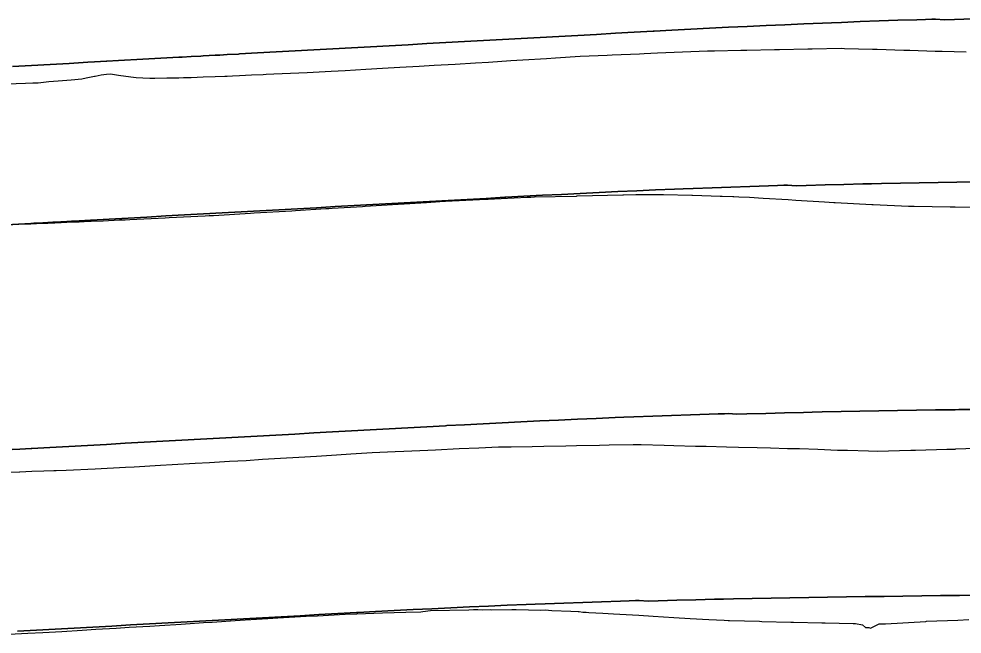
# Model space of a CAD drawing. Extents: x -70 to 701944, y -4 to 666871.
# Drawn here: x 695087 to 695588, y 666532 to 666859 of the extents above; entities that cross this region are included whole.
import ezdxf

# ---------------------------------------------------------------- set-up
doc = ezdxf.new("R2010")
doc.units = 0
for name, color, linetype in [('R_Fin Surface', 7, 'Continuous'), ('R_No Plot', 7, 'Continuous'), ('T_Notes', 7, 'Continuous')]:
    doc.layers.add(name, color=color, linetype=linetype)

msp = doc.modelspace()

# ---------------------------------------------------------------- linework, layer by layer
at = {"layer": 'R_Fin Surface'}
for points in [[(695083.54, 666833.37), (695093.54, 666833.92), (695103.54, 666834.47), (695113.54, 666835.02), (695123.54, 666835.57), (695127.03, 666835.76), (695127.03, 666835.76), (695133.44, 666836.12), (695133.44, 666836.12), (695133.54, 666836.12), (695139.85, 666836.47), (695139.85, 666836.47), (695152.67, 666837.17), (695152.67, 666837.17), (695171.9, 666838.23), (695171.9, 666838.23), (695173.54, 666838.32), (695173.55, 666838.32), (695178.31, 666838.58), (695183.54, 666838.87), (695183.54, 666838.87), (695183.54, 666838.87), (695184.72, 666838.94), (695191.13, 666839.29), (695191.13, 666839.29), (695193.54, 666839.42), (695193.54, 666839.42), (695193.55, 666839.42), (695197.54, 666839.64), (695203.54, 666839.97), (695203.54, 666839.97), (695203.95, 666839.99), (695203.95, 666839.99), (695210.36, 666840.35), (695210.36, 666840.35), (695213.54, 666840.52), (695223.54, 666841.07), (695233.54, 666841.62), (695243.54, 666842.17), (695253.54, 666842.72), (695263.54, 666843.27), (695273.54, 666843.82), (695283.54, 666844.37), (695293.54, 666844.92), (695303.54, 666845.47), (695313.54, 666846.02), (695323.54, 666846.57), (695333.54, 666847.12), (695343.54, 666847.67), (695353.54, 666848.22), (695363.54, 666848.77), (695373.54, 666849.32), (695383.54, 666849.87), (695393.54, 666850.42), (695403.54, 666850.97), (695413.54, 666851.52), (695423.54, 666852.07), (695424.14, 666852.11), (695433.54, 666852.62), (695443.54, 666853.14), (695453.54, 666853.65), (695463.54, 666854.15), (695473.54, 666854.62), (695483.54, 666855.09), (695493.54, 666855.53), (695503.54, 666855.96), (695513.54, 666856.37), (695518.24, 666856.56), (695523.54, 666856.77), (695533.54, 666857.15), (695543.54, 666857.51), (695553.54, 666857.86), (695563.54, 666858.19), (695568.24, 666858.34), (695571.58, 666858.44), (695573.54, 666858.51), (695578.24, 666858.2), (695583.54, 666858.35), (695593.54, 666858.64)], [(695073.99, 666748.99), (695093.22, 666750.05), (695093.22, 666750.05), (695094.87, 666750.14), (695094.87, 666750.14), (695099.63, 666750.4), (695104.86, 666750.69), (695104.87, 666750.69), (695104.87, 666750.69), (695106.04, 666750.75), (695112.45, 666751.11), (695112.45, 666751.11), (695114.86, 666751.24), (695114.87, 666751.24), (695114.87, 666751.24), (695118.86, 666751.46), (695124.86, 666751.79), (695124.87, 666751.79), (695125.27, 666751.81), (695125.27, 666751.81), (695131.68, 666752.17), (695131.68, 666752.17), (695134.87, 666752.34), (695144.87, 666752.89), (695154.87, 666753.44), (695164.87, 666753.99), (695174.87, 666754.54), (695184.87, 666755.09), (695194.87, 666755.64), (695204.87, 666756.19), (695214.87, 666756.74), (695224.87, 666757.29), (695234.87, 666757.84), (695244.87, 666758.39), (695254.87, 666758.94), (695264.87, 666759.49), (695274.87, 666760.04), (695284.87, 666760.59), (695294.87, 666761.14), (695304.87, 666761.69), (695314.87, 666762.24), (695324.87, 666762.79), (695334.87, 666763.34), (695344.87, 666763.89), (695345.47, 666763.92), (695354.87, 666764.43), (695364.87, 666764.96), (695374.87, 666765.47), (695384.87, 666765.96), (695394.87, 666766.44), (695404.87, 666766.9), (695414.87, 666767.35), (695424.87, 666767.78), (695434.87, 666768.19), (695439.57, 666768.38), (695444.87, 666768.59), (695454.87, 666768.97), (695464.87, 666769.33), (695474.87, 666769.68), (695484.87, 666770.01), (695489.57, 666770.16), (695492.9, 666770.26), (695494.87, 666770.32), (695499.57, 666770.02), (695504.87, 666770.17), (695514.87, 666770.45), (695524.87, 666770.72), (695534.87, 666770.97), (695539.57, 666771.08), (695544.87, 666771.2), (695554.87, 666771.42), (695564.87, 666771.62), (695574.87, 666771.81), (695584.87, 666771.97), (695594.87, 666772.13)], [(695083.4, 666629.99), (695087.39, 666630.21), (695093.39, 666630.54), (695093.39, 666630.54), (695093.8, 666630.56), (695093.8, 666630.56), (695100.21, 666630.91), (695100.21, 666630.91), (695103.39, 666631.09), (695113.39, 666631.64), (695123.39, 666632.19), (695133.39, 666632.74), (695143.39, 666633.29), (695153.39, 666633.84), (695163.39, 666634.39), (695173.39, 666634.94), (695183.39, 666635.49), (695193.39, 666636.04), (695203.39, 666636.59), (695213.39, 666637.14), (695223.39, 666637.69), (695233.39, 666638.24), (695243.39, 666638.79), (695253.39, 666639.34), (695263.39, 666639.89), (695273.39, 666640.44), (695283.39, 666640.99), (695293.39, 666641.54), (695303.39, 666642.09), (695313.39, 666642.64), (695313.99, 666642.67), (695323.39, 666643.18), (695333.39, 666643.71), (695343.39, 666644.22), (695353.39, 666644.71), (695363.39, 666645.19), (695373.39, 666645.65), (695383.39, 666646.1), (695393.39, 666646.53), (695403.39, 666646.94), (695408.09, 666647.13), (695413.39, 666647.34), (695423.39, 666647.72), (695433.39, 666648.08), (695443.39, 666648.43), (695453.39, 666648.76), (695458.09, 666648.91), (695461.43, 666649.01), (695463.39, 666649.07), (695468.09, 666648.77), (695473.39, 666648.92), (695483.39, 666649.2), (695493.39, 666649.47), (695503.39, 666649.72), (695508.09, 666649.83), (695513.39, 666649.95), (695523.39, 666650.17), (695533.39, 666650.37), (695543.39, 666650.56), (695553.39, 666650.72), (695563.39, 666650.88), (695573.39, 666651.01), (695583.39, 666651.13), (695583.99, 666651.14), (695585.89, 666651.16), (695593.39, 666651.25)], [(695086.19, 666533.54), (695096.19, 666534.09), (695106.19, 666534.64), (695116.19, 666535.19), (695126.19, 666535.74), (695136.19, 666536.29), (695146.19, 666536.84), (695156.19, 666537.39), (695166.19, 666537.94), (695176.19, 666538.49), (695186.19, 666539.04), (695196.19, 666539.59), (695206.19, 666540.14), (695216.19, 666540.69), (695226.19, 666541.24), (695236.19, 666541.79), (695246.19, 666542.34), (695256.19, 666542.89), (695266.19, 666543.44), (695266.79, 666543.47), (695276.19, 666543.98), (695286.19, 666544.5), (695296.19, 666545.01), (695306.19, 666545.51), (695316.19, 666545.99), (695326.19, 666546.45), (695336.19, 666546.89), (695346.19, 666547.32), (695356.19, 666547.73), (695360.89, 666547.92), (695366.19, 666548.13), (695376.19, 666548.51), (695386.19, 666548.87), (695396.19, 666549.22), (695406.19, 666549.55), (695410.89, 666549.7), (695414.22, 666549.81), (695416.19, 666549.87), (695420.89, 666549.56), (695426.19, 666549.72), (695436.19, 666550), (695446.19, 666550.27), (695456.19, 666550.52), (695460.89, 666550.63), (695466.19, 666550.75), (695476.19, 666550.97), (695486.19, 666551.17), (695496.19, 666551.35), (695506.19, 666551.52), (695516.19, 666551.67), (695526.19, 666551.81), (695536.19, 666551.93), (695536.79, 666551.93), (695538.69, 666551.95), (695546.19, 666552.04), (695556.19, 666552.16), (695566.19, 666552.29), (695576.19, 666552.43), (695586.19, 666552.58), (695596.19, 666552.74)]]:
    msp.add_lwpolyline(points, dxfattribs=at)
at = {"layer": 'R_No Plot'}
for points in [[(695075.37, 666823.97), (695090.4, 666824.43), (695094.39, 666824.67), (695097.06, 666824.75), (695102.79, 666825.38), (695107.68, 666825.71), (695114.71, 666826.33), (695120.3, 666826.75), (695122.55, 666827.37), (695127.03, 666828.22), (695127.35, 666828.28), (695130.64, 666828.97), (695133.42, 666829.2), (695133.44, 666829.2), (695135.49, 666829.37), (695139.85, 666828.78), (695146.26, 666827.9), (695149.22, 666827.49), (695152.67, 666827.34), (695156.45, 666827.16), (695159.08, 666827.19), (695165.49, 666827.25), (695170.5, 666827.3), (695171.9, 666827.34), (695174.32, 666827.42), (695177.58, 666827.53), (695178.31, 666827.56), (695184.72, 666827.81), (695191.13, 666828.06), (695196.24, 666828.25), (695196.93, 666828.28), (695197.54, 666828.3), (695200.28, 666828.4), (695203.95, 666828.56), (695210.36, 666828.85), (695216.58, 666829.13), (695218.23, 666829.2), (695222.16, 666829.41), (695239.96, 666830.24), (695252.62, 666830.83), (695260.14, 666831.25), (695271, 666831.89), (695279.94, 666832.39), (695289.21, 666832.94), (695299.34, 666833.5), (695307.3, 666833.97), (695318.44, 666834.59), (695329.36, 666835.3), (695336.12, 666835.7), (695347.99, 666836.47), (695354.38, 666836.83), (695366.92, 666837.65), (695371.82, 666837.93), (695384.94, 666838.8), (695399.22, 666839.36), (695401.83, 666839.51), (695416.34, 666840.08), (695418.74, 666840.19), (695425.86, 666840.58), (695439.12, 666841.09), (695452.4, 666841.62), (695456.1, 666841.68), (695470.19, 666841.96), (695473.41, 666842.01), (695487.94, 666842.31), (695490.7, 666842.36), (695505.66, 666842.66), (695507.96, 666842.7), (695523.35, 666843.02), (695525.13, 666842.99), (695540.05, 666842.51), (695542.49, 666842.47), (695556.69, 666842.03), (695559.79, 666841.98), (695573.26, 666841.57), (695577.04, 666841.52), (695589.78, 666841.13)], [(695086.81, 666749.57), (695092.12, 666749.79), (695093.22, 666749.83), (695099.45, 666750.1), (695099.63, 666750.1), (695102.21, 666750.21), (695106.04, 666750.38), (695109.35, 666750.52), (695112.45, 666750.65), (695118.86, 666750.93), (695120.01, 666750.98), (695121.6, 666751.04), (695125.27, 666751.2), (695131.68, 666751.49), (695140.4, 666751.87), (695143.31, 666751.99), (695145.78, 666752.1), (695164.49, 666753.01), (695166.76, 666753.11), (695185.88, 666754.04), (695187.97, 666754.17), (695190.19, 666754.31), (695209.83, 666755.47), (695211.88, 666755.59), (695231.83, 666756.77), (695233.69, 666756.89), (695249.88, 666757.88), (695251.47, 666757.98), (695253.15, 666758.09), (695269.34, 666759.08), (695270.65, 666759.17), (695291.01, 666760.42), (695291.51, 666760.45), (695303.26, 666761.17), (695312.78, 666761.77), (695313.45, 666761.81), (695320.55, 666762.15), (695335.1, 666762.88), (695336.08, 666762.93), (695356.69, 666763.96), (695358.73, 666764.03), (695360.62, 666764.09), (695382.74, 666764.57), (695382.85, 666764.58), (695383.26, 666764.64), (695407.43, 666765.13), (695407.55, 666765.13), (695407.66, 666765.13), (695407.78, 666765.12), (695408.05, 666765.13), (695414.33, 666765.43), (695427.23, 666765.41), (695428.9, 666765.41), (695429.13, 666765.42), (695444.07, 666765.12), (695444.25, 666765.12), (695444.49, 666765.1), (695454.36, 666764.75), (695459.16, 666764.58), (695459.16, 666764.58), (695460.22, 666764.54), (695465.93, 666764.35), (695466.4, 666764.27), (695469.04, 666764.16), (695474.75, 666763.92), (695482.08, 666763.52), (695495.25, 666762.68), (695499.39, 666762.44), (695514.56, 666761.43), (695519.43, 666761.13), (695520.13, 666761.09), (695539.62, 666760.16), (695540.26, 666760.12), (695540.45, 666760.11), (695559.09, 666759.22), (695560.45, 666759.19), (695562.1, 666759.16), (695581.27, 666758.85), (695583.92, 666758.8), (695601.43, 666758.51)], [(695082.09, 666618.01), (695087.22, 666618.2), (695087.39, 666618.21), (695093.8, 666618.44), (695100.21, 666618.67), (695105.46, 666618.87), (695106.62, 666618.91), (695112.07, 666619.11), (695127.41, 666619.83), (695143.56, 666620.58), (695148.1, 666620.84), (695162.12, 666621.66), (695168.35, 666622.01), (695180.49, 666622.72), (695188.13, 666623.15), (695198.7, 666623.77), (695207.54, 666624.26), (695216.21, 666624.82), (695225.71, 666625.38), (695235.47, 666626.02), (695244.9, 666626.54), (695255.46, 666627.24), (695263.2, 666627.67), (695274.46, 666628.42), (695286.71, 666628.9), (695291.27, 666629.15), (695303.91, 666629.65), (695308.11, 666629.85), (695320.6, 666630.53), (695331.07, 666630.94), (695341.56, 666631.35), (695348.19, 666631.46), (695359.46, 666631.68), (695365.56, 666631.78), (695377.32, 666632.02), (695382.9, 666632.12), (695395.14, 666632.37), (695400.23, 666632.45), (695412.92, 666632.71), (695417.32, 666632.64), (695429.5, 666632.25), (695434.57, 666632.17), (695446.02, 666631.81), (695451.75, 666631.73), (695462.48, 666631.4), (695468.87, 666631.31), (695478.88, 666631.01), (695485.81, 666630.95), (695494.97, 666630.6), (695501.22, 666630.55), (695510.95, 666630.16), (695521.5, 666629.74), (695526.81, 666629.68), (695537.97, 666629.23), (695542.56, 666629.17), (695560.43, 666629.64), (695562.92, 666629.73), (695579.45, 666630.14), (695583.89, 666630.25), (695584.29, 666630.28), (695600.4, 666630.97)], [(695081.54, 666531.99), (695091.74, 666532.45), (695099.57, 666532.83), (695109.72, 666533.46), (695120.48, 666534.12), (695127.71, 666534.54), (695138.58, 666535.21), (695145.46, 666535.62), (695156.45, 666536.29), (695161.63, 666536.61), (695173.03, 666537.36), (695184.99, 666538.15), (695189.56, 666538.42), (695201.68, 666539.22), (695207.01, 666539.55), (695219.13, 666540.35), (695224.38, 666540.67), (695239.33, 666541.45), (695245.37, 666541.75), (695260.19, 666542.52), (695266.38, 666542.83), (695279.86, 666543.28), (695292.36, 666543.7), (695300.25, 666543.87), (695301.32, 666543.94), (695305.34, 666544.56), (695325.68, 666544.97), (695328.31, 666545.03), (695330.59, 666545.08), (695333.23, 666544.83), (695337.07, 666544.99), (695337.71, 666544.97), (695348.63, 666544.98), (695350.94, 666545.05), (695363.94, 666544.78), (695366.36, 666544.82), (695369.79, 666544.59), (695379.98, 666544.22), (695383.86, 666544.06), (695384.08, 666544.05), (695384.39, 666544), (695386.25, 666543.72), (695386.55, 666543.71), (695387.99, 666543.6), (695389.53, 666543.49), (695396.94, 666543.17), (695402.47, 666542.84), (695416, 666541.98), (695423.6, 666541.52), (695434.54, 666540.83), (695443.2, 666540.31), (695453.24, 666539.83), (695461.34, 666539.35), (695463.5, 666539.18), (695464.12, 666539.15), (695480.04, 666538.81), (695481.2, 666538.77), (695496.62, 666538.43), (695498.12, 666538.38), (695513.22, 666538.05), (695514.94, 666537.99), (695529.82, 666537.65), (695530.95, 666537.57), (695534.79, 666537.01), (695536.34, 666535.58), (695538.06, 666535.56), (695538.99, 666535.2), (695543.58, 666537.4), (695544.46, 666537.49), (695546.95, 666537.52), (695568.34, 666538.78), (695568.76, 666538.8), (695585.25, 666539.34), (695591.11, 666539.68)]]:
    msp.add_lwpolyline(points, dxfattribs=at)
at = {"layer": 'T_Notes'}
for points in [[(695593.54, 666858.64), (695583.54, 666858.35), (695578.24, 666858.2), (695573.54, 666858.51), (695571.58, 666858.44), (695568.24, 666858.34), (695563.54, 666858.19), (695553.54, 666857.86), (695543.54, 666857.51), (695533.54, 666857.15), (695523.54, 666856.77), (695518.24, 666856.56), (695513.54, 666856.37), (695503.54, 666855.96), (695493.54, 666855.53), (695483.54, 666855.09), (695473.54, 666854.62), (695463.54, 666854.15), (695453.54, 666853.65), (695443.54, 666853.14), (695433.54, 666852.62), (695424.14, 666852.11), (695423.54, 666852.07), (695413.54, 666851.52), (695403.54, 666850.97), (695393.54, 666850.42), (695383.54, 666849.87), (695373.54, 666849.32), (695363.54, 666848.77), (695353.54, 666848.22), (695343.54, 666847.67), (695333.54, 666847.12), (695323.54, 666846.57), (695313.54, 666846.02), (695303.54, 666845.47), (695293.54, 666844.92), (695283.54, 666844.37), (695273.54, 666843.82), (695263.54, 666843.27), (695253.54, 666842.72), (695243.54, 666842.17), (695233.54, 666841.62), (695223.54, 666841.07), (695213.54, 666840.52), (695210.36, 666840.35), (695203.95, 666839.99), (695203.54, 666839.97), (695197.54, 666839.64), (695193.54, 666839.42), (695191.13, 666839.29), (695184.72, 666838.94), (695183.54, 666838.87), (695178.31, 666838.58), (695173.54, 666838.32), (695171.9, 666838.23), (695152.67, 666837.17), (695139.85, 666836.47), (695133.54, 666836.12), (695133.44, 666836.12), (695127.03, 666835.76), (695123.54, 666835.57), (695113.54, 666835.02), (695103.54, 666834.47), (695093.54, 666833.92), (695083.54, 666833.37)], [(695075.37, 666823.97), (695090.4, 666824.43), (695094.39, 666824.67), (695097.06, 666824.75), (695102.79, 666825.38), (695107.68, 666825.71), (695114.71, 666826.33), (695120.3, 666826.75), (695122.55, 666827.37), (695127.03, 666828.22), (695127.35, 666828.28), (695130.64, 666828.97), (695133.42, 666829.2), (695133.44, 666829.2), (695135.49, 666829.37), (695139.85, 666828.78), (695146.26, 666827.9), (695149.22, 666827.49), (695152.67, 666827.34), (695156.45, 666827.16), (695159.08, 666827.19), (695165.49, 666827.25), (695170.5, 666827.3), (695171.9, 666827.34), (695174.32, 666827.42), (695177.58, 666827.53), (695178.31, 666827.56), (695184.72, 666827.81), (695191.13, 666828.06), (695196.24, 666828.25), (695196.93, 666828.28), (695197.54, 666828.3), (695200.28, 666828.4), (695203.95, 666828.56), (695210.36, 666828.85), (695216.58, 666829.13), (695218.23, 666829.2), (695222.16, 666829.41), (695239.96, 666830.24), (695252.62, 666830.83), (695260.14, 666831.25), (695271, 666831.89), (695279.94, 666832.39), (695289.21, 666832.94), (695299.34, 666833.5), (695307.3, 666833.97), (695318.44, 666834.59), (695329.36, 666835.3), (695336.12, 666835.7), (695347.99, 666836.47), (695354.38, 666836.83), (695366.92, 666837.65), (695371.82, 666837.93), (695384.94, 666838.8), (695399.22, 666839.36), (695401.83, 666839.51), (695416.34, 666840.08), (695418.74, 666840.19), (695425.86, 666840.58), (695439.12, 666841.09), (695452.4, 666841.62), (695456.1, 666841.68), (695470.19, 666841.96), (695473.41, 666842.01), (695487.94, 666842.31), (695490.7, 666842.36), (695505.66, 666842.66), (695507.96, 666842.7), (695523.35, 666843.02), (695525.13, 666842.99), (695540.05, 666842.51), (695542.49, 666842.47), (695556.69, 666842.03), (695559.79, 666841.98), (695573.26, 666841.57), (695577.04, 666841.52), (695589.78, 666841.13)], [(695594.87, 666772.13), (695584.87, 666771.97), (695574.87, 666771.81), (695564.87, 666771.62), (695554.87, 666771.42), (695544.87, 666771.2), (695539.57, 666771.08), (695534.87, 666770.97), (695524.87, 666770.72), (695514.87, 666770.45), (695504.87, 666770.17), (695499.57, 666770.02), (695494.87, 666770.32), (695492.9, 666770.26), (695489.57, 666770.16), (695484.87, 666770.01), (695474.87, 666769.68), (695464.87, 666769.33), (695454.87, 666768.97), (695444.87, 666768.59), (695439.57, 666768.38), (695434.87, 666768.19), (695424.87, 666767.78), (695414.87, 666767.35), (695404.87, 666766.9), (695394.87, 666766.44), (695384.87, 666765.96), (695374.87, 666765.47), (695364.87, 666764.96), (695354.87, 666764.43), (695345.47, 666763.92), (695344.87, 666763.89), (695334.87, 666763.34), (695324.87, 666762.79), (695314.87, 666762.24), (695304.87, 666761.69), (695294.87, 666761.14), (695284.87, 666760.59), (695274.87, 666760.04), (695264.87, 666759.49), (695254.87, 666758.94), (695244.87, 666758.39), (695234.87, 666757.84), (695224.87, 666757.29), (695214.87, 666756.74), (695204.87, 666756.19), (695194.87, 666755.64), (695184.87, 666755.09), (695174.87, 666754.54), (695164.87, 666753.99), (695154.87, 666753.44), (695144.87, 666752.89), (695134.87, 666752.34), (695131.68, 666752.17), (695125.27, 666751.81), (695124.86, 666751.79), (695118.86, 666751.46), (695114.86, 666751.24), (695112.45, 666751.11), (695106.04, 666750.75), (695104.86, 666750.69), (695099.63, 666750.4), (695094.87, 666750.14), (695093.22, 666750.05), (695076.74, 666749.14)], [(695086.81, 666749.57), (695092.12, 666749.79), (695093.22, 666749.83), (695099.45, 666750.1), (695099.63, 666750.1), (695102.21, 666750.21), (695106.04, 666750.38), (695109.35, 666750.52), (695112.45, 666750.65), (695118.86, 666750.93), (695120.01, 666750.98), (695121.6, 666751.04), (695125.27, 666751.2), (695131.68, 666751.49), (695140.4, 666751.87), (695143.31, 666751.99), (695145.78, 666752.1), (695164.49, 666753.01), (695166.76, 666753.11), (695185.88, 666754.04), (695187.97, 666754.17), (695190.19, 666754.31), (695209.83, 666755.47), (695211.88, 666755.59), (695231.83, 666756.77), (695233.69, 666756.89), (695249.88, 666757.88), (695251.47, 666757.98), (695253.15, 666758.09), (695269.34, 666759.08), (695270.65, 666759.17), (695291.01, 666760.42), (695291.51, 666760.45), (695303.26, 666761.17), (695312.78, 666761.77), (695313.45, 666761.81), (695320.55, 666762.15), (695335.1, 666762.88), (695336.08, 666762.93), (695356.69, 666763.96), (695358.73, 666764.03), (695360.62, 666764.09), (695382.74, 666764.57), (695382.85, 666764.58), (695383.26, 666764.64), (695407.43, 666765.13), (695407.55, 666765.13), (695407.66, 666765.13), (695407.78, 666765.12), (695408.05, 666765.13), (695414.33, 666765.43), (695427.23, 666765.41), (695428.9, 666765.41), (695429.13, 666765.42), (695444.07, 666765.12), (695444.25, 666765.12), (695444.49, 666765.1), (695454.36, 666764.75), (695459.16, 666764.58), (695460.22, 666764.54), (695465.93, 666764.35), (695466.4, 666764.27), (695469.04, 666764.16), (695474.75, 666763.92), (695482.08, 666763.52), (695495.25, 666762.68), (695499.39, 666762.44), (695514.56, 666761.43), (695519.43, 666761.13), (695520.13, 666761.09), (695539.62, 666760.16), (695540.26, 666760.12), (695540.45, 666760.11), (695559.09, 666759.22), (695560.45, 666759.19), (695562.1, 666759.16), (695581.27, 666758.85), (695583.92, 666758.8), (695601.43, 666758.51)], [(695593.39, 666651.25), (695585.89, 666651.16), (695583.99, 666651.14), (695583.39, 666651.13), (695573.39, 666651.01), (695563.39, 666650.88), (695553.39, 666650.72), (695543.39, 666650.56), (695533.39, 666650.37), (695523.39, 666650.17), (695513.39, 666649.95), (695508.09, 666649.83), (695503.39, 666649.72), (695493.39, 666649.47), (695483.39, 666649.2), (695473.39, 666648.92), (695468.09, 666648.77), (695463.39, 666649.07), (695461.43, 666649.01), (695458.09, 666648.91), (695453.39, 666648.76), (695443.39, 666648.43), (695433.39, 666648.08), (695423.39, 666647.72), (695413.39, 666647.34), (695408.09, 666647.13), (695403.39, 666646.94), (695393.39, 666646.53), (695383.39, 666646.1), (695373.39, 666645.65), (695363.39, 666645.19), (695353.39, 666644.71), (695343.39, 666644.22), (695333.39, 666643.71), (695323.39, 666643.18), (695313.99, 666642.67), (695313.39, 666642.64), (695303.39, 666642.09), (695293.39, 666641.54), (695283.39, 666640.99), (695273.39, 666640.44), (695263.39, 666639.89), (695253.39, 666639.34), (695243.39, 666638.79), (695233.39, 666638.24), (695223.39, 666637.69), (695213.39, 666637.14), (695203.39, 666636.59), (695193.39, 666636.04), (695183.39, 666635.49), (695173.39, 666634.94), (695163.39, 666634.39), (695153.39, 666633.84), (695143.39, 666633.29), (695133.39, 666632.74), (695123.39, 666632.19), (695113.39, 666631.64), (695103.39, 666631.09), (695100.21, 666630.91), (695093.8, 666630.56), (695093.39, 666630.54), (695087.39, 666630.21), (695083.39, 666629.99)], [(695082.09, 666618.01), (695087.22, 666618.2), (695087.39, 666618.21), (695093.8, 666618.44), (695100.21, 666618.67), (695105.46, 666618.87), (695106.62, 666618.91), (695112.07, 666619.11), (695127.41, 666619.83), (695143.56, 666620.58), (695148.1, 666620.84), (695162.12, 666621.66), (695168.35, 666622.01), (695180.49, 666622.72), (695188.13, 666623.15), (695198.7, 666623.77), (695207.54, 666624.26), (695216.21, 666624.82), (695225.71, 666625.38), (695235.47, 666626.02), (695244.9, 666626.54), (695255.46, 666627.24), (695263.2, 666627.67), (695274.46, 666628.42), (695286.71, 666628.9), (695291.27, 666629.15), (695303.91, 666629.65), (695308.11, 666629.85), (695320.6, 666630.53), (695331.07, 666630.94), (695341.56, 666631.35), (695348.19, 666631.46), (695359.46, 666631.68), (695365.56, 666631.78), (695377.32, 666632.02), (695382.9, 666632.12), (695395.14, 666632.37), (695400.23, 666632.45), (695412.92, 666632.71), (695417.32, 666632.64), (695429.5, 666632.25), (695434.57, 666632.17), (695446.02, 666631.81), (695451.75, 666631.73), (695462.48, 666631.4), (695468.87, 666631.31), (695478.88, 666631.01), (695485.81, 666630.95), (695494.97, 666630.6), (695501.22, 666630.55), (695510.95, 666630.16), (695521.5, 666629.74), (695526.81, 666629.68), (695537.97, 666629.23), (695542.56, 666629.17), (695560.43, 666629.64), (695562.92, 666629.73), (695579.45, 666630.14), (695583.89, 666630.25), (695584.29, 666630.28), (695600.4, 666630.97)], [(695596.19, 666552.74), (695586.19, 666552.58), (695576.19, 666552.43), (695566.19, 666552.29), (695556.19, 666552.16), (695546.19, 666552.04), (695538.69, 666551.95), (695536.79, 666551.93), (695536.19, 666551.93), (695526.19, 666551.81), (695516.19, 666551.67), (695506.19, 666551.52), (695496.19, 666551.35), (695486.19, 666551.17), (695476.19, 666550.97), (695466.19, 666550.75), (695460.89, 666550.63), (695456.19, 666550.52), (695446.19, 666550.27), (695436.19, 666550), (695426.19, 666549.72), (695420.89, 666549.56), (695416.19, 666549.87), (695414.22, 666549.81), (695410.89, 666549.7), (695406.19, 666549.55), (695396.19, 666549.22), (695386.19, 666548.87), (695376.19, 666548.51), (695366.19, 666548.13), (695360.89, 666547.92), (695356.19, 666547.73), (695346.19, 666547.32), (695336.19, 666546.89), (695326.19, 666546.45), (695316.19, 666545.99), (695306.19, 666545.51), (695296.19, 666545.01), (695286.19, 666544.5), (695276.19, 666543.98), (695266.79, 666543.47), (695266.19, 666543.44), (695256.19, 666542.89), (695246.19, 666542.34), (695236.19, 666541.79), (695226.19, 666541.24), (695216.19, 666540.69), (695206.19, 666540.14), (695196.19, 666539.59), (695186.19, 666539.04), (695176.19, 666538.49), (695166.19, 666537.94), (695156.19, 666537.39), (695146.19, 666536.84), (695136.19, 666536.29), (695126.19, 666535.74), (695116.19, 666535.19), (695106.19, 666534.64), (695096.19, 666534.09), (695086.19, 666533.54)], [(695081.54, 666531.99), (695091.74, 666532.45), (695099.57, 666532.83), (695109.72, 666533.46), (695120.48, 666534.12), (695127.71, 666534.54), (695138.58, 666535.21), (695145.46, 666535.62), (695156.45, 666536.29), (695161.63, 666536.61), (695173.03, 666537.36), (695184.99, 666538.15), (695189.56, 666538.42), (695201.68, 666539.22), (695207.01, 666539.55), (695219.13, 666540.35), (695224.38, 666540.67), (695239.33, 666541.45), (695245.37, 666541.75), (695260.19, 666542.52), (695266.38, 666542.83), (695279.86, 666543.28), (695292.36, 666543.7), (695300.25, 666543.87), (695301.32, 666543.94), (695305.34, 666544.56), (695325.68, 666544.97), (695328.31, 666545.03), (695330.59, 666545.08), (695333.23, 666544.83), (695337.07, 666544.99), (695337.71, 666544.97), (695348.63, 666544.98), (695350.94, 666545.05), (695363.94, 666544.78), (695366.36, 666544.82), (695369.79, 666544.59), (695379.98, 666544.22), (695383.86, 666544.06), (695384.08, 666544.05), (695384.39, 666544), (695386.25, 666543.72), (695386.55, 666543.71), (695387.99, 666543.6), (695389.53, 666543.49), (695396.94, 666543.17), (695402.47, 666542.84), (695416, 666541.98), (695423.6, 666541.52), (695434.54, 666540.83), (695443.2, 666540.31), (695453.24, 666539.83), (695461.34, 666539.35), (695463.5, 666539.18), (695464.12, 666539.15), (695480.04, 666538.81), (695481.2, 666538.77), (695496.62, 666538.43), (695498.12, 666538.38), (695513.22, 666538.05), (695514.94, 666537.99), (695529.82, 666537.65), (695530.95, 666537.57), (695534.79, 666537.01), (695536.34, 666535.58), (695538.06, 666535.56), (695538.99, 666535.2), (695543.58, 666537.4), (695544.46, 666537.49), (695546.95, 666537.52), (695568.34, 666538.78), (695568.76, 666538.8), (695585.25, 666539.34), (695591.11, 666539.68)]]:
    msp.add_lwpolyline(points, dxfattribs=at)

doc.saveas('drawing.dxf')
